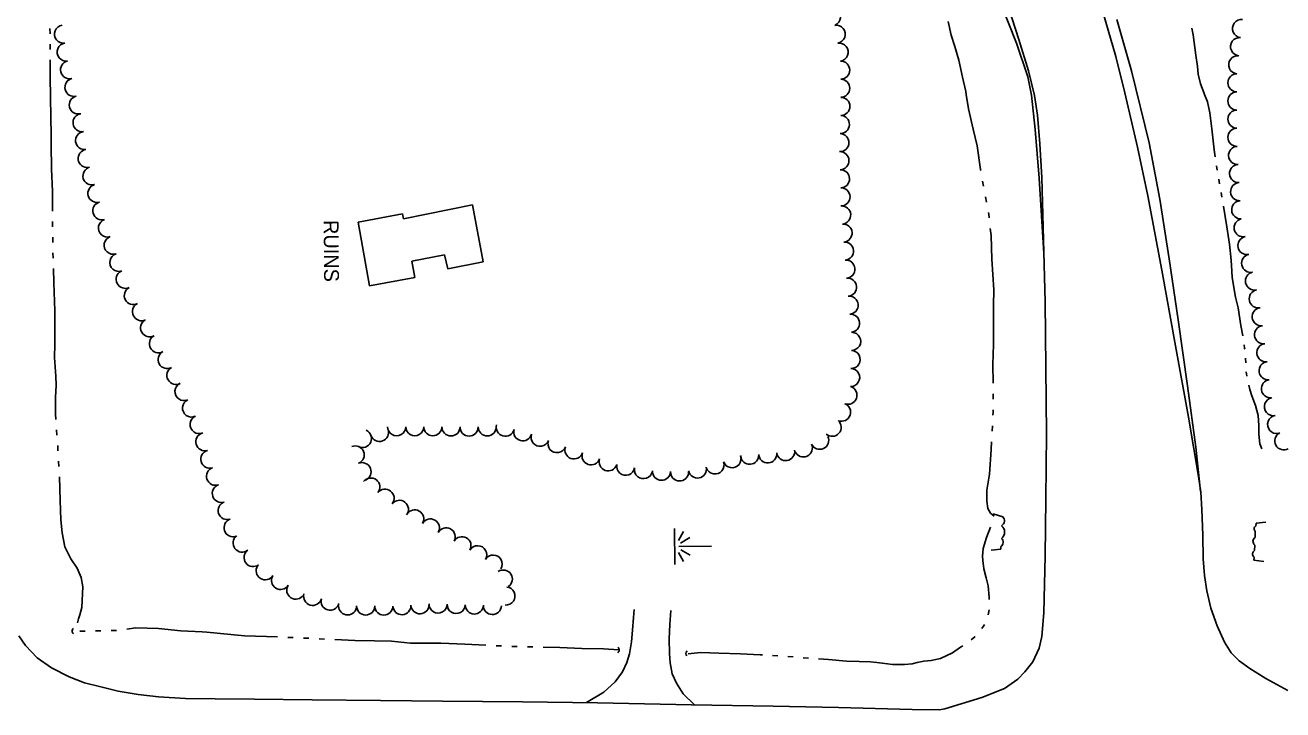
# Model space of a CAD drawing. Extents: x 589250 to 1188077, y 162953 to 363065.
# Drawn here: x 594436 to 594944, y 165069 to 165346 of the extents above; entities that cross this region are included whole.
import ezdxf

# ---------------------------------------------------------------- set-up
doc = ezdxf.new("R2010")
doc.units = 0
for name, color, linetype in [('E_BLD_HvyDash', 7, 'Continuous'), ('E_BLD_Text', 7, 'Continuous'), ('E_DRN', 7, 'Continuous'), ('E_DWY', 7, 'Continuous'), ('E_LAND_TreeLine_P', 7, 'Continuous'), ('E_RDWY', 7, 'Continuous'), ('E_RDWY_Gravel', 7, 'Continuous'), ('E_WAL', 7, 'Continuous'), ('E_WTR_FlowLine', 7, 'Continuous'), ('E_WTR_Wetland', 7, 'Continuous')]:
    doc.layers.add(name, color=color, linetype=linetype)

# ---------------------------------------------------------------- blocks, each defined once
blk = doc.blocks.new('POINT_DISPLAY')
blk.add_line((0, 0), (0, 0))

msp = doc.modelspace()

# ---------------------------------------------------------------- linework, layer by layer
at = {"layer": 'E_BLD_HvyDash'}
for p, q in [((594616.73, 165273.16), (594588.92, 165267.48)), ((594621.08, 165250.16), (594616.73, 165273.16)), ((594588.49, 165269.49), (594570.65, 165266.09)), ((594588.92, 165267.48), (594588.49, 165269.49)), ((594570.65, 165266.06), (594575.2, 165240.37)), ((594592.33, 165250.45), (594605.53, 165252.91)), ((594605.53, 165252.91), (594606.79, 165247.29)), ((594593.47, 165243.79), (594592.33, 165250.45)), ((594606.79, 165247.29), (594621.08, 165250.16)), ((594575.2, 165240.37), (594593.47, 165243.79))]:
    msp.add_line(p, q, dxfattribs=at)
at = {"layer": 'E_DRN'}
for centre, radius, start, end in [((594829.1, 165145.64), 2.29, 298.7947, 45.0549), ((594828.25, 165141.11), 3.19, 306.0146, 52.2748), ((594933.42, 165142.4), 1.3, 122.7729, 229.0331), ((594828.8, 165136.94), 2.07, 303.909, 50.1692), ((594933.55, 165137.33), 1.91, 124.2204, 230.4806), ((594933.19, 165132.24), 1.71, 122.713, 228.9732), ((594456.64, 165101.12), 1.34, 126.9347, 233.1949), ((594674.56, 165093.52), 1.42, 304.0842, 50.3444), ((594704.06, 165092.09), 1.23, 125.1164, 231.3766)]:
    msp.add_arc(centre, radius, start, end, dxfattribs=at)
at = {"layer": 'E_DWY'}
for p, q in [((594681.74, 165106.59), (594681.94, 165109.84)), ((594696.37, 165103.81), (594696.79, 165109.44)), ((594681.37, 165101.48), (594681.74, 165106.59)), ((594680.86, 165096.82), (594681.37, 165101.48)), ((594696.13, 165097.95), (594696.37, 165103.81)), ((594680.13, 165091.99), (594680.86, 165096.82)), ((594696.24, 165092.04), (594696.13, 165097.95)), ((594679.01, 165088.43), (594680.13, 165091.99)), ((594696.52, 165088.28), (594696.24, 165092.04)), ((594674.36, 165080.59), (594677.26, 165084.67)), ((594677.26, 165084.67), (594679.01, 165088.43)), ((594697.28, 165083.84), (594696.52, 165088.28)), ((594699.01, 165080.07), (594697.28, 165083.84)), ((594669.78, 165076.52), (594674.36, 165080.59)), ((594701.73, 165075.85), (594699.01, 165080.07)), ((594662.7, 165072.27), (594669.78, 165076.52)), ((594706.3, 165071.4), (594701.73, 165075.85))]:
    msp.add_line(p, q, dxfattribs=at)
at = {"layer": 'E_LAND_TreeLine_P'}
for centre, radius, start, end in [((594761.59, 165348.92), 3.65, 294.2329, 114.2329), ((594927.03, 165344.23), 3.66, 83.9177, 263.9177), ((594451.76, 165342), 3.65, 98.6295, 278.6295), ((594763.53, 165341.93), 3.65, 279.1088, 99.1088), ((594452.86, 165334.77), 3.65, 98.6295, 278.6295), ((594764.68, 165334.72), 3.65, 279.1088, 99.1088), ((594926.25, 165336.94), 3.66, 83.9177, 263.9177), ((594925.47, 165329.66), 3.66, 83.9177, 263.9177), ((594454.24, 165327.6), 3.65, 104.0304, 284.0304), ((594765.3, 165327.46), 3.65, 270.3676, 90.3676), ((594456.01, 165320.51), 3.65, 104.0304, 284.0304), ((594765.35, 165320.15), 3.65, 270.3676, 90.3676), ((594925.16, 165322.35), 3.66, 89.9894, 269.9894), ((594925.16, 165315.02), 3.66, 89.9894, 269.9894), ((594457.78, 165313.42), 3.65, 104.0304, 284.0304), ((594765.39, 165312.84), 3.65, 270.3676, 90.3676), ((594459.27, 165306.28), 3.65, 98.0961, 278.0961), ((594765.2, 165305.54), 3.65, 268.3975, 88.3975), ((594925.16, 165307.7), 3.66, 89.9894, 269.9894), ((594460.3, 165299.05), 3.65, 98.0961, 278.0961), ((594925.16, 165300.37), 3.66, 89.9894, 269.9894), ((594764.99, 165298.23), 3.65, 268.3975, 88.3975), ((594461.33, 165291.81), 3.65, 98.0961, 278.0961), ((594765.01, 165290.93), 3.65, 271.613, 91.613), ((594925.42, 165293.05), 3.66, 93.3314, 273.3314), ((594463.28, 165284.77), 3.65, 105.7706, 285.7706), ((594765.22, 165283.62), 3.65, 271.613, 91.613), ((594925.85, 165285.74), 3.66, 93.3314, 273.3314), ((594926.27, 165278.42), 3.66, 93.3314, 273.3314), ((594465.27, 165277.74), 3.65, 105.7706, 285.7706), ((594765.42, 165276.32), 3.65, 271.613, 91.613), ((594467.25, 165270.71), 3.65, 105.7706, 285.7706), ((594765.71, 165269.02), 3.65, 274.4518, 94.4518), ((594926.7, 165271.11), 3.66, 93.3314, 273.3314), ((594469.51, 165263.76), 3.65, 108.3956, 288.3956), ((594927.69, 165263.87), 3.66, 101.9308, 281.9308), ((594766.27, 165261.73), 3.65, 274.4518, 94.4518), ((594471.81, 165256.82), 3.65, 108.3956, 288.3956), ((594766.84, 165254.45), 3.65, 274.4518, 94.4518), ((594929.21, 165256.7), 3.66, 101.9308, 281.9308), ((594474.12, 165249.89), 3.65, 108.3956, 288.3956), ((594930.72, 165249.54), 3.66, 101.9922, 281.9922), ((594476.67, 165243.05), 3.65, 116.6592, 296.6592), ((594767.41, 165247.16), 3.65, 274.4518, 94.4518), ((594768.05, 165239.88), 3.65, 275.0552, 95.0552), ((594932.25, 165242.37), 3.66, 101.9922, 281.9922), ((594479.95, 165236.52), 3.65, 116.6592, 296.6592), ((594768.69, 165232.6), 3.65, 275.0552, 95.0552), ((594933.77, 165235.2), 3.66, 101.9922, 281.9922), ((594483.23, 165229.99), 3.65, 116.6592, 296.6592), ((594934.97, 165227.98), 3.66, 97.2598, 277.2598), ((594486.52, 165223.47), 3.65, 118.9907, 298.9907), ((594769.33, 165225.32), 3.65, 275.0552, 95.0552), ((594769.74, 165218.04), 3.65, 268.3733, 88.3733), ((594935.89, 165220.72), 3.66, 97.2598, 277.2598), ((594490.06, 165217.07), 3.65, 118.9907, 298.9907), ((594936.83, 165213.45), 3.66, 97.363, 277.363), ((594493.6, 165210.68), 3.65, 118.9907, 298.9907), ((594769.53, 165210.73), 3.65, 268.3733, 88.3733), ((594497.14, 165204.29), 3.65, 118.9907, 298.9907), ((594769.32, 165203.43), 3.65, 268.3733, 88.3733), ((594937.76, 165206.18), 3.66, 97.363, 277.363), ((594500.39, 165197.75), 3.65, 114.6643, 294.6643), ((594938.7, 165198.92), 3.66, 97.363, 277.363), ((594768.22, 165196.3), 3.65, 249.6524, 69.6524), ((594503.44, 165191.11), 3.65, 114.6643, 294.6643), ((594765.68, 165189.45), 3.65, 249.6524, 69.6524), ((594939.89, 165191.69), 3.66, 100.0953, 280.0953), ((594506.49, 165184.47), 3.65, 114.6643, 294.6643), ((594761.86, 165183.35), 3.65, 228.9036, 48.9036), ((594941.18, 165184.48), 3.66, 100.0953, 280.0953), ((594508.77, 165177.54), 3.65, 106.6314, 286.6314), ((594572.39, 165178.83), 3.65, 245.0479, 65.0479), ((594579.27, 165181.28), 3.65, 199.5409, 19.5409), ((594586.18, 165183.6), 3.65, 179.9032, 359.9032), ((594593.49, 165183.59), 3.65, 179.9032, 359.9032), ((594600.79, 165183.57), 3.65, 179.5177, 359.5177), ((594608.1, 165183.51), 3.65, 179.5177, 359.5177), ((594615.41, 165183.45), 3.65, 179.5177, 359.5177), ((594622.72, 165183.54), 3.65, 180.7705, 0.7705), ((594629.99, 165183.39), 3.65, 165.2769, 345.2769), ((594637.06, 165181.53), 3.65, 165.2769, 345.2769), ((594644.02, 165179.33), 3.65, 159.4227, 339.4227), ((594944.14, 165177.84), 3.66, 118.0981, 298.0981), ((594569.46, 165172.2), 3.65, 292.2719, 112.2719), ((594650.86, 165176.76), 3.65, 159.4227, 339.4227), ((594657.71, 165174.23), 3.65, 160.705, 340.705), ((594750.23, 165175.04), 3.65, 204.9686, 24.9686), ((594756.85, 165178.12), 3.65, 204.9686, 24.9686), ((594510.86, 165170.53), 3.65, 106.6314, 286.6314), ((594664.61, 165171.82), 3.65, 160.705, 340.705), ((594671.51, 165169.4), 3.65, 160.705, 340.705), ((594721.49, 165170.66), 3.65, 200.0479, 20.0479), ((594728.59, 165172.06), 3.65, 184.2156, 4.2156), ((594735.88, 165172.6), 3.65, 184.2156, 4.2156), ((594743.12, 165173.56), 3.65, 188.6143, 8.6143), ((594513.09, 165163.58), 3.65, 108.8945, 288.8945), ((594572.23, 165165.44), 3.65, 292.2719, 112.2719), ((594678.59, 165167.65), 3.65, 169.0842, 349.0842), ((594685.76, 165166.27), 3.65, 169.0842, 349.0842), ((594693.02, 165165.61), 3.65, 178.0915, 358.0915), ((594700.32, 165165.36), 3.65, 178.0915, 358.0915), ((594707.51, 165166.53), 3.65, 191.0753, 11.0753), ((594714.62, 165168.15), 3.65, 200.0479, 20.0479), ((594515.45, 165156.66), 3.65, 108.8945, 288.8945), ((594575.74, 165159.24), 3.65, 322.0533, 142.0533), ((594581.51, 165154.74), 3.65, 322.0533, 142.0533), ((594517.82, 165149.75), 3.65, 108.8945, 288.8945), ((594587.27, 165150.25), 3.65, 322.0533, 142.0533), ((594593.48, 165146.42), 3.65, 329.8535, 149.8535), ((594520.19, 165142.83), 3.65, 108.8945, 288.8945), ((594599.8, 165142.75), 3.65, 329.8535, 149.8535), ((594606.16, 165139.15), 3.65, 330.6492, 150.6492), ((594523.86, 165136.62), 3.65, 127.3031, 307.3031), ((594612.53, 165135.57), 3.65, 330.6492, 150.6492), ((594618.87, 165131.94), 3.65, 328.9521, 148.9521), ((594528.29, 165130.81), 3.65, 127.3031, 307.3031), ((594625.13, 165128.17), 3.65, 328.9521, 148.9521), ((594533.16, 165125.47), 3.65, 147.5809, 327.5809), ((594629.2, 165122.12), 3.65, 303.3725, 123.3725), ((594539.33, 165121.55), 3.65, 147.5809, 327.5809), ((594545.5, 165117.64), 3.65, 147.5809, 327.5809), ((594552.29, 165115.13), 3.65, 164.4674, 344.4674), ((594630.27, 165115.27), 3.65, 265.031, 85.031), ((594559.33, 165113.17), 3.65, 164.4674, 344.4674), ((594566.38, 165111.28), 3.65, 179.8231, 359.8231), ((594573.69, 165111.26), 3.65, 179.8231, 359.8231), ((594581, 165111.23), 3.65, 179.8231, 359.8231), ((594588.3, 165111.38), 3.65, 182.9933, 2.9933), ((594595.6, 165111.76), 3.65, 182.9933, 2.9933), ((594602.9, 165112.05), 3.65, 178.4332, 358.4332), ((594610.2, 165111.86), 3.65, 178.4332, 358.4332), ((594617.51, 165111.65), 3.65, 178.3733, 358.3733), ((594624.81, 165111.45), 3.65, 178.3733, 358.3733)]:
    msp.add_arc(centre, radius, start, end, dxfattribs=at)
at = {"layer": 'E_RDWY'}
for p, q in [((594876.3, 165332.99), (594870.09, 165354.22)), ((594833.14, 165352.34), (594837.19, 165339.87)), ((594837.19, 165339.87), (594841.04, 165327.15)), ((594880, 165318.26), (594876.3, 165332.99)), ((594841.04, 165327.15), (594843.48, 165317.2)), ((594843.48, 165317.2), (594844.68, 165309.23)), ((594885.01, 165296.37), (594880, 165318.26)), ((594844.68, 165309.23), (594845.66, 165297.74)), ((594845.66, 165297.74), (594846.42, 165284.16)), ((594889.15, 165276.76), (594885.01, 165296.37)), ((594846.42, 165284.16), (594847.09, 165258.99)), ((594894.85, 165246.76), (594889.15, 165276.76)), ((594847.09, 165258.99), (594847.76, 165234)), ((594900.38, 165216.18), (594894.85, 165246.76)), ((594847.76, 165234), (594848.09, 165207.52)), ((594905.57, 165187.43), (594900.38, 165216.18)), ((594848.09, 165207.52), (594848.31, 165180.75)), ((594909.67, 165163.46), (594905.57, 165187.43)), ((594848.31, 165180.75), (594848.04, 165154.33)), ((594910.56, 165157.21), (594909.67, 165163.46)), ((594911.02, 165150.13), (594910.56, 165157.21)), ((594848.04, 165154.33), (594847.77, 165131.5)), ((594911.34, 165139.78), (594911.02, 165150.13)), ((594911.57, 165130.25), (594911.34, 165139.78)), ((594847.77, 165131.5), (594847.21, 165108.53)), ((594912.11, 165123.55), (594911.57, 165130.25)), ((594913, 165117.35), (594912.11, 165123.55)), ((594914.63, 165110.36), (594913, 165117.35)), ((594917.22, 165103.27), (594914.63, 165110.36)), ((594847.21, 165108.53), (594846.46, 165098.97)), ((594433.76, 165099.17), (594436.51, 165095.26)), ((594920.18, 165096.64), (594917.22, 165103.27)), ((594436.51, 165095.26), (594441.14, 165090.29)), ((594845.4, 165094.28), (594842.8, 165088.78)), ((594846.46, 165098.97), (594845.4, 165094.28)), ((594922.85, 165092.39), (594920.18, 165096.64)), ((594441.14, 165090.29), (594446.93, 165086.3)), ((594926.09, 165089.06), (594922.85, 165092.39)), ((594930.36, 165086.01), (594926.09, 165089.06)), ((594446.93, 165086.3), (594454.09, 165082.66)), ((594839.59, 165084.62), (594836.79, 165081.66)), ((594842.8, 165088.78), (594839.59, 165084.62)), ((594936.77, 165082), (594930.36, 165086.01)), ((594454.09, 165082.66), (594460.27, 165080.23)), ((594460.27, 165080.23), (594466.86, 165078.58)), ((594831.34, 165078.02), (594836.79, 165081.66)), ((594945.76, 165077.19), (594936.77, 165082)), ((594466.86, 165078.58), (594473.79, 165076.85)), ((594473.79, 165076.85), (594481.89, 165075.53)), ((594481.89, 165075.53), (594490.09, 165074.53)), ((594490.09, 165074.53), (594500.96, 165073.96)), ((594500.96, 165073.96), (594512.94, 165073.76)), ((594512.94, 165073.76), (594528.82, 165073.63)), ((594528.82, 165073.63), (594552.09, 165073.41)), ((594807.32, 165069.74), (594822.19, 165074.31)), ((594822.19, 165074.31), (594831.34, 165078.02)), ((594552.09, 165073.41), (594579.63, 165073.1)), ((594579.63, 165073.1), (594604.63, 165072.87)), ((594604.63, 165072.87), (594637.01, 165072.59)), ((594637.01, 165072.59), (594667.27, 165072.21)), ((594667.27, 165072.21), (594705.09, 165071.43)), ((594705.09, 165071.43), (594738.13, 165070.77)), ((594738.13, 165070.77), (594764.41, 165070.31)), ((594764.41, 165070.31), (594794.13, 165069.52)), ((594794.13, 165069.52), (594805.11, 165069.34)), ((594805.11, 165069.34), (594807.32, 165069.74))]:
    msp.add_line(p, q, dxfattribs=at)
at = {"layer": 'E_RDWY_Gravel'}
for p, q in [((594829.74, 165354.59), (594836.29, 165338.34)), ((594876.72, 165347.94), (594882.68, 165327.25)), ((594836.29, 165338.34), (594840.83, 165324.75)), ((594840.83, 165324.75), (594842.27, 165317.43)), ((594882.68, 165327.25), (594889.69, 165298.18)), ((594842.27, 165317.43), (594843.82, 165303.55)), ((594843.82, 165303.55), (594845.43, 165283.9)), ((594889.69, 165298.18), (594894.08, 165275.41)), ((594845.43, 165283.9), (594847.24, 165253.52)), ((594894.08, 165275.41), (594897.79, 165251.38)), ((594897.79, 165251.38), (594901.49, 165226.68)), ((594901.49, 165226.68), (594905.28, 165200.02)), ((594905.28, 165200.02), (594908.57, 165175.29)), ((594908.57, 165175.29), (594910.52, 165157.47))]:
    msp.add_line(p, q, dxfattribs=at)
at = {"layer": 'E_WAL'}
for p, q in [((594830.72, 165147.27), (594826.81, 165148.39)), ((594932.72, 165143.49), (594932.87, 165144.71)), ((594932.87, 165144.71), (594936.76, 165145.1)), ((594932.48, 165138.91), (594932.57, 165141.42)), ((594829.96, 165135.22), (594829.88, 165134.12)), ((594932.27, 165133.68), (594932.34, 165135.86)), ((594829.88, 165134.12), (594826.08, 165133.83)), ((594932.03, 165129.7), (594932.07, 165130.95)), ((594936.02, 165129.14), (594932.03, 165129.7))]:
    msp.add_line(p, q, dxfattribs=at)
at = {"layer": 'E_WTR_FlowLine'}
for p, q in [((594446.33, 165344.2), (594446.35, 165342.1)), ((594809.9, 165341.58), (594808.62, 165347.11)), ((594907.47, 165341.74), (594907.01, 165344.42)), ((594446.38, 165337.89), (594446.4, 165335.79)), ((594811.35, 165337.06), (594809.9, 165341.58)), ((594908.62, 165333.52), (594907.47, 165341.74)), ((594812.94, 165331.54), (594811.35, 165337.06)), ((594909.23, 165328.92), (594908.62, 165333.52)), ((594446.42, 165331.58), (594446.45, 165325.02)), ((594814.43, 165324.63), (594812.94, 165331.54)), ((594909.58, 165325.85), (594909.23, 165328.92)), ((594446.45, 165325.02), (594446.58, 165316.25)), ((594815.74, 165318.82), (594814.43, 165324.63)), ((594910.51, 165321.88), (594909.58, 165325.85)), ((594815.94, 165317.6), (594815.74, 165318.82)), ((594816.86, 165311.87), (594815.94, 165317.6)), ((594911.76, 165318.44), (594910.51, 165321.88)), ((594912.03, 165317.7), (594911.76, 165318.44)), ((594913.23, 165314.68), (594912.03, 165317.7)), ((594446.58, 165316.25), (594446.64, 165308.8)), ((594914.21, 165310.17), (594913.23, 165314.68)), ((594446.64, 165308.8), (594446.78, 165301.08)), ((594818.8, 165303.63), (594816.86, 165311.87)), ((594915.08, 165303.8), (594914.21, 165310.17)), ((594820.31, 165296.92), (594818.8, 165303.63)), ((594916.01, 165295.28), (594915.08, 165303.8)), ((594446.78, 165301.08), (594446.85, 165297.51)), ((594446.85, 165297.51), (594446.95, 165287.66)), ((594821.7, 165287.37), (594820.31, 165296.92)), ((594916.43, 165292.47), (594916.01, 165295.28)), ((594446.95, 165287.66), (594447.29, 165278.45)), ((594821.78, 165286.96), (594821.7, 165287.37)), ((594917.25, 165287.05), (594916.98, 165288.86)), ((594822.94, 165280.6), (594822.56, 165282.72)), ((594918.13, 165281.64), (594917.82, 165283.44)), ((594447.29, 165278.45), (594447.39, 165270.84)), ((594919.09, 165276.25), (594918.77, 165278.04)), ((594824.12, 165274.25), (594823.72, 165276.37)), ((594921.03, 165264.24), (594919.71, 165272.64)), ((594447.39, 165270.84), (594447.39, 165270.59)), ((594825.02, 165269.39), (594824.9, 165270.02)), ((594825.18, 165267.88), (594825.02, 165269.39)), ((594447.36, 165266.38), (594447.35, 165265.01)), ((594447.35, 165265.01), (594447.36, 165264.28)), ((594825.95, 165260.72), (594825.64, 165263.6)), ((594922.22, 165257.22), (594921.03, 165264.24)), ((594447.41, 165260.07), (594447.43, 165257.97)), ((594826.34, 165251.17), (594825.95, 165260.72)), ((594922.82, 165250.74), (594922.22, 165257.22)), ((594447.53, 165253.76), (594447.59, 165251.66)), ((594447.72, 165247.46), (594447.89, 165241.66)), ((594827.1, 165238.87), (594826.34, 165251.17)), ((594923.12, 165246.4), (594922.82, 165250.74)), ((594923.3, 165243.83), (594923.12, 165246.4)), ((594447.89, 165241.66), (594448.24, 165230.29)), ((594924.53, 165235.88), (594923.3, 165243.83)), ((594827.02, 165232.43), (594827.1, 165238.87)), ((594826.94, 165226.35), (594827.02, 165232.43)), ((594925.6, 165231.5), (594924.53, 165235.88)), ((594926.77, 165224.38), (594925.6, 165231.5)), ((594448.24, 165230.29), (594448.29, 165221.29)), ((594826.96, 165216.73), (594826.94, 165226.35)), ((594448.29, 165221.29), (594448.25, 165216.96)), ((594927.49, 165220.29), (594926.77, 165224.38)), ((594448.25, 165216.96), (594448.21, 165211.52)), ((594826.75, 165208.69), (594826.96, 165216.73)), ((594928.25, 165215.24), (594928.04, 165216.68)), ((594448.21, 165211.52), (594448.75, 165203.97)), ((594928.29, 165214.87), (594928.25, 165215.24)), ((594928.79, 165209.42), (594928.67, 165211.24)), ((594826.82, 165201.21), (594826.75, 165208.69)), ((594929.13, 165203.95), (594928.88, 165205.76)), ((594448.75, 165203.97), (594448.85, 165200.37)), ((594448.85, 165200.37), (594448.53, 165195.37)), ((594826.82, 165194.75), (594826.82, 165196.91)), ((594930.33, 165198.64), (594929.9, 165200.39)), ((594931.22, 165196.08), (594930.33, 165198.64)), ((594932.67, 165192.17), (594931.22, 165196.08)), ((594448.53, 165195.37), (594448.62, 165188.82)), ((594826.81, 165189.52), (594826.81, 165190.45)), ((594933.7, 165188.15), (594932.67, 165192.17)), ((594448.62, 165188.82), (594448.69, 165186.49)), ((594826.74, 165188.3), (594826.81, 165189.52)), ((594934.03, 165184.04), (594933.7, 165188.15)), ((594448.91, 165182.29), (594449.08, 165180.2)), ((594826.42, 165181.84), (594826.53, 165183.99)), ((594933.98, 165180.58), (594934.03, 165184.04)), ((594934.41, 165176.66), (594933.98, 165180.58)), ((594449.43, 165176), (594449.44, 165175.91)), ((594449.44, 165175.91), (594449.55, 165173.9)), ((594826.04, 165174.33), (594826.2, 165177.54)), ((594935.18, 165174.69), (594934.41, 165176.66)), ((594825.37, 165164.46), (594826.04, 165174.33)), ((594449.79, 165169.7), (594449.91, 165167.6)), ((594450.15, 165163.4), (594450.37, 165153.83)), ((594824.3, 165157.98), (594825.37, 165164.46)), ((594824.2, 165153.54), (594824.3, 165157.98)), ((594450.37, 165153.83), (594450.69, 165145.96)), ((594824.66, 165150.55), (594824.2, 165153.54)), ((594825.71, 165148.64), (594824.66, 165150.55)), ((594450.69, 165145.96), (594451.29, 165140.8)), ((594827.17, 165147.43), (594825.71, 165148.64)), ((594451.29, 165140.8), (594452.37, 165135.14)), ((594824.15, 165138.93), (594825.77, 165143.01)), ((594452.37, 165135.14), (594453.28, 165133.25)), ((594822.85, 165134.48), (594824.15, 165138.93)), ((594453.28, 165133.25), (594454.7, 165130.29)), ((594454.7, 165130.29), (594457.26, 165126.46)), ((594822.53, 165131.31), (594822.85, 165134.48)), ((594822.63, 165129.61), (594822.53, 165131.31)), ((594823.08, 165126.25), (594822.63, 165129.61)), ((594457.26, 165126.46), (594458.94, 165122.81)), ((594824, 165122.66), (594823.08, 165126.25)), ((594458.94, 165122.81), (594459.61, 165118.92)), ((594824.83, 165119.44), (594824, 165122.66)), ((594825.21, 165114.84), (594824.83, 165119.44)), ((594459.61, 165118.92), (594459.13, 165110.7)), ((594825.22, 165113.82), (594825.21, 165114.84)), ((594459.13, 165110.7), (594458.37, 165107.75)), ((594824.81, 165107.66), (594825.17, 165109.7)), ((594457.8, 165106.1), (594457.48, 165104.52)), ((594458.37, 165107.75), (594457.8, 165106.1)), ((594458.4, 165101.08), (594460.21, 165101.09)), ((594460.21, 165101.09), (594460.51, 165101.1)), ((594464.71, 165101.26), (594466.81, 165101.29)), ((594471.02, 165101.35), (594473.01, 165101.38)), ((594473.01, 165101.38), (594473.12, 165101.39)), ((594477.3, 165101.92), (594480.99, 165102.39)), ((594480.99, 165102.39), (594490.12, 165102.14)), ((594490.12, 165102.14), (594499.07, 165101.27)), ((594499.07, 165101.27), (594507.71, 165100.8)), ((594507.71, 165100.8), (594509.67, 165100.7)), ((594509.67, 165100.7), (594524.86, 165099.21)), ((594524.86, 165099.21), (594538.13, 165098.77)), ((594822.19, 165102.11), (594823.19, 165103.48)), ((594823.19, 165103.48), (594823.34, 165103.82)), ((594538.13, 165098.77), (594538.13, 165098.77)), ((594542.34, 165098.6), (594544.44, 165098.51)), ((594548.64, 165098.33), (594550.74, 165098.22)), ((594554.94, 165098), (594557.04, 165097.88)), ((594561.25, 165097.68), (594569.26, 165097.3)), ((594569.26, 165097.3), (594577.27, 165097.15)), ((594577.27, 165097.15), (594584.08, 165097.06)), ((594584.08, 165097.06), (594591.7, 165096.31)), ((594591.7, 165096.31), (594592.59, 165096.23)), ((594592.59, 165096.23), (594603.99, 165096.29)), ((594603.99, 165096.29), (594613.74, 165095.8)), ((594613.74, 165095.8), (594622.17, 165095.44)), ((594626.38, 165095.24), (594628.48, 165095.13)), ((594632.68, 165094.94), (594634.78, 165094.89)), ((594638.99, 165094.81), (594641.09, 165094.77)), ((594645.3, 165094.69), (594652.03, 165094.56)), ((594652.03, 165094.56), (594660.84, 165094.09)), ((594660.84, 165094.09), (594669.64, 165093.93)), ((594669.64, 165093.93), (594675.77, 165093.52)), ((594810.44, 165092.39), (594813.67, 165094.57)), ((594813.67, 165094.57), (594814.63, 165095.2)), ((594818, 165097.58), (594819.39, 165098.74)), ((594819.39, 165098.74), (594819.56, 165098.93)), ((594703.82, 165091.94), (594706.2, 165092.23)), ((594706.2, 165092.23), (594708.93, 165092.46)), ((594708.93, 165092.46), (594712.55, 165092.34)), ((594712.55, 165092.34), (594716.1, 165092.21)), ((594716.1, 165092.21), (594724.85, 165091.92)), ((594724.85, 165091.92), (594732.85, 165091.53)), ((594732.85, 165091.53), (594733.73, 165091.49)), ((594737.86, 165091.29), (594739.93, 165091.19)), ((594744.05, 165090.91), (594746.11, 165090.76)), ((594750.23, 165090.38), (594752.28, 165090.18)), ((594756.41, 165089.91), (594760.46, 165089.66)), ((594760.46, 165089.66), (594767.67, 165088.99)), ((594767.67, 165088.99), (594772.83, 165088.83)), ((594796.17, 165088.44), (594798.88, 165089.03)), ((594798.88, 165089.03), (594801.86, 165089.29)), ((594801.86, 165089.29), (594805.64, 165090.11)), ((594805.64, 165090.11), (594810.44, 165092.39)), ((594772.83, 165088.83), (594777.27, 165088.7)), ((594777.27, 165088.7), (594779.93, 165088.42)), ((594779.93, 165088.42), (594784.2, 165087.88)), ((594784.2, 165087.88), (594786.27, 165087.69)), ((594786.27, 165087.69), (594786.53, 165087.66)), ((594786.53, 165087.66), (594791.09, 165087.61)), ((594791.09, 165087.61), (594794.14, 165087.95)), ((594794.14, 165087.95), (594796.17, 165088.44))]:
    msp.add_line(p, q, dxfattribs=at)
at = {"layer": 'E_WTR_Wetland'}
for p, q in [((594698.31, 165142.58), (594698.45, 165128.02)), ((594701.84, 165141.37), (594699.82, 165137.72)), ((594713.21, 165135.42), (594700, 165135.29)), ((594700.75, 165136.65), (594704.51, 165138.85)), ((594701.96, 165129.19), (594699.87, 165132.79)), ((594700.77, 165133.89), (594704.58, 165131.76))]:
    msp.add_line(p, q, dxfattribs=at)

# ---------------------------------------------------------------- block references
at = {"layer": 'E_WTR_Wetland', "rotation": 89.4294603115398}
for p in [(594698.37, 165135.74), (594698.38, 165135.25), (594698.38, 165135.19), (594700, 165135.29), (594701.26, 165135.3)]:
    msp.add_blockref('POINT_DISPLAY', p, dxfattribs=at)

# ---------------------------------------------------------------- texts
at = {"layer": 'E_BLD_Text'}
msp.add_text('RUINS', height=6, rotation=270.4812, dxfattribs=at).set_placement((594556.71, 165266.96))

doc.saveas('drawing.dxf')
